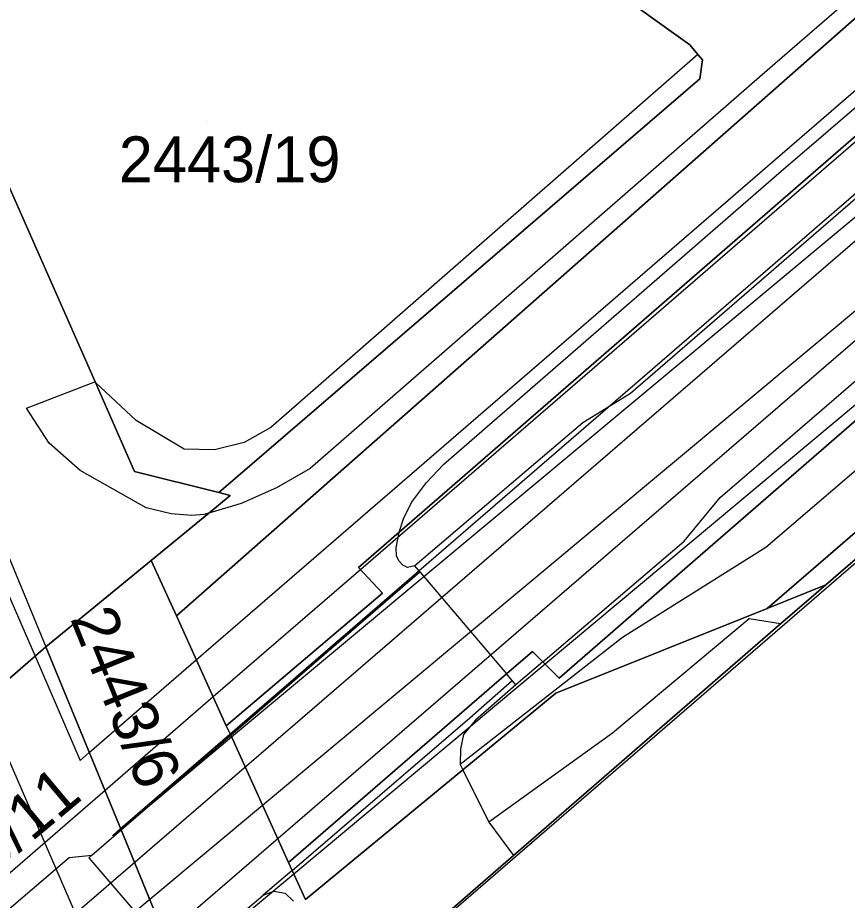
# Model space of a CAD drawing. Extents: x -263423 to -261326, y -1240067 to -1237864.
# Drawn here: x -262380.83 to -262344.65, y -1239817.08 to -1239778.58 of the extents above; entities that cross this region are included whole.
import ezdxf

# ---------------------------------------------------------------- set-up
doc = ezdxf.new("R2010")
doc.units = 0
for name, color, linetype in [('body_kn', 7, 'Continuous'), ('kladpar_druhypozemkov', 7, 'Continuous'), ('kladpar_hranice', 7, 'Continuous'), ('kladpar_parcelnecisla', 7, 'Continuous'), ('kladpar_plochy', 7, 'Continuous'), ('linie', 7, 'Continuous'), ('tarchy_linie', 7, 'Continuous'), ('zappar_hrandruhpozemk', 7, 'Continuous')]:
    doc.layers.add(name, color=color, linetype=linetype)

msp = doc.modelspace()

# ---------------------------------------------------------------- linework, layer by layer
at = {"layer": 'body_kn'}
for p, q in [((-262351.52, -1239779.77), (-262351.52, -1239779.77)), ((-262351.17, -1239780.19), (-262351.17, -1239780.19)), ((-262351.17, -1239780.19), (-262351.17, -1239780.19)), ((-262350.96, -1239780.42), (-262350.96, -1239780.42)), ((-262348.03, -1239780.79), (-262348.03, -1239780.79)), ((-262351.08, -1239781.25), (-262351.08, -1239781.25)), ((-262347.53, -1239785.28), (-262347.53, -1239785.28)), ((-262377.47, -1239794.47), (-262377.47, -1239794.47)), ((-262377.44, -1239794.5), (-262377.44, -1239794.5)), ((-262357.36, -1239795.09), (-262357.36, -1239795.09)), ((-262354.11, -1239794.98), (-262354.11, -1239794.98)), ((-262380.45, -1239795.62), (-262380.45, -1239795.62)), ((-262375.66, -1239796.15), (-262375.66, -1239796.15)), ((-262356.19, -1239796.26), (-262356.19, -1239796.26)), ((-262369.79, -1239796.46), (-262369.79, -1239796.46)), ((-262379.46, -1239797.14), (-262379.46, -1239797.14)), ((-262373.57, -1239797.4), (-262373.57, -1239797.4)), ((-262370.95, -1239797.12), (-262370.95, -1239797.12)), ((-262372.24, -1239797.44), (-262372.24, -1239797.44)), ((-262362.24, -1239798.06), (-262362.24, -1239798.06)), ((-262378.1, -1239798.34), (-262378.1, -1239798.34)), ((-262375.73, -1239798.38), (-262375.73, -1239798.38)), ((-262368.08, -1239798.25), (-262368.08, -1239798.25)), ((-262363, -1239798.86), (-262363, -1239798.86)), ((-262372.06, -1239799.3), (-262372.06, -1239799.3)), ((-262369.54, -1239799.09), (-262369.54, -1239799.09)), ((-262371.56, -1239799.43), (-262371.56, -1239799.43)), ((-262363.66, -1239799.73), (-262363.66, -1239799.73)), ((-262350.2, -1239799.51), (-262350.2, -1239799.51)), ((-262375.22, -1239799.97), (-262375.22, -1239799.97)), ((-262371.09, -1239799.77), (-262371.09, -1239799.77)), ((-262374.14, -1239800.22), (-262374.14, -1239800.22)), ((-262373.24, -1239800.3), (-262373.24, -1239800.3)), ((-262372.71, -1239800.26), (-262372.71, -1239800.26)), ((-262372.49, -1239800.19), (-262372.49, -1239800.19)), ((-262372.49, -1239800.19), (-262372.49, -1239800.19)), ((-262364.01, -1239800.44), (-262364.01, -1239800.44)), ((-262364.19, -1239801.02), (-262364.19, -1239801.02)), ((-262364.19, -1239801.02), (-262364.19, -1239801.02)), ((-262351.77, -1239801.42), (-262351.77, -1239801.42)), ((-262364.32, -1239801.71), (-262364.32, -1239801.71)), ((-262348.2, -1239801.7), (-262348.2, -1239801.7)), ((-262348.2, -1239801.7), (-262348.2, -1239801.7)), ((-262375.01, -1239802.26), (-262375.01, -1239802.26)), ((-262364.31, -1239802.06), (-262364.31, -1239802.06)), ((-262364.2, -1239802.28), (-262364.2, -1239802.28)), ((-262351.28, -1239802.23), (-262351.28, -1239802.23)), ((-262365.96, -1239802.56), (-262365.96, -1239802.56)), ((-262365.87, -1239802.65), (-262365.87, -1239802.65)), ((-262364.03, -1239802.47), (-262364.03, -1239802.47)), ((-262363.83, -1239802.56), (-262363.83, -1239802.56)), ((-262363.51, -1239802.5), (-262363.51, -1239802.5)), ((-262363.29, -1239802.75), (-262363.29, -1239802.75)), ((-262345.59, -1239803.32), (-262345.59, -1239803.32)), ((-262364.92, -1239803.68), (-262364.92, -1239803.68)), ((-262348.15, -1239804.35), (-262348.15, -1239804.35)), ((-262373.91, -1239804.68), (-262373.91, -1239804.68)), ((-262348.93, -1239804.81), (-262348.93, -1239804.81)), ((-262347.56, -1239805.03), (-262347.56, -1239805.03)), ((-262347.56, -1239805.03), (-262347.56, -1239805.03)), ((-262354.76, -1239805.26), (-262354.76, -1239805.26)), ((-262354.45, -1239805.62), (-262354.45, -1239805.62)), ((-262379.6, -1239806.03), (-262379.6, -1239806.03)), ((-262379.6, -1239806.03), (-262379.6, -1239806.03)), ((-262358.38, -1239806.23), (-262358.38, -1239806.23)), ((-262380.07, -1239806.44), (-262380.07, -1239806.44)), ((-262373.04, -1239806.6), (-262373.04, -1239806.6)), ((-262358.12, -1239806.49), (-262358.12, -1239806.49)), ((-262357.93, -1239806.68), (-262357.93, -1239806.68)), ((-262357.93, -1239806.68), (-262357.93, -1239806.68)), ((-262357.83, -1239806.78), (-262357.83, -1239806.78)), ((-262359.51, -1239807.21), (-262359.51, -1239807.21)), ((-262357.22, -1239807.4), (-262357.22, -1239807.4)), ((-262359.26, -1239807.5), (-262359.26, -1239807.5)), ((-262359.11, -1239807.68), (-262359.11, -1239807.68)), ((-262372.3, -1239808.21), (-262372.3, -1239808.21)), ((-262357.36, -1239808.05), (-262357.36, -1239808.05)), ((-262361.11, -1239809.12), (-262361.11, -1239809.12)), ((-262360.87, -1239809.23), (-262360.87, -1239809.23)), ((-262371.73, -1239809.47), (-262371.73, -1239809.47)), ((-262371.57, -1239809.83), (-262371.57, -1239809.83)), ((-262371.54, -1239809.88), (-262371.54, -1239809.88)), ((-262371.54, -1239809.88), (-262371.54, -1239809.88)), ((-262371.5, -1239809.97), (-262371.5, -1239809.97)), ((-262361.38, -1239809.85), (-262361.38, -1239809.85)), ((-262354.89, -1239809.79), (-262354.89, -1239809.79)), ((-262361.52, -1239810.47), (-262361.52, -1239810.47)), ((-262377.71, -1239810.64), (-262377.71, -1239810.64)), ((-262378.1, -1239810.98), (-262378.1, -1239810.98)), ((-262361.53, -1239811.16), (-262361.53, -1239811.16)), ((-262361.41, -1239811.39), (-262361.41, -1239811.39)), ((-262361.41, -1239811.39), (-262361.41, -1239811.39)), ((-262377.02, -1239812.3), (-262377.02, -1239812.3)), ((-262370.15, -1239812.95), (-262370.15, -1239812.95)), ((-262376.34, -1239813.95), (-262376.34, -1239813.95)), ((-262360.28, -1239813.68), (-262360.28, -1239813.68)), ((-262376.68, -1239814.25), (-262376.68, -1239814.25)), ((-262376.67, -1239814.29), (-262376.67, -1239814.29)), ((-262376.67, -1239814.29), (-262376.67, -1239814.29)), ((-262376.32, -1239814), (-262376.32, -1239814)), ((-262376.32, -1239814.01), (-262376.32, -1239814.01)), ((-262376.32, -1239814.01), (-262376.32, -1239814.01)), ((-262377.59, -1239815.11), (-262377.59, -1239815.11)), ((-262377.59, -1239815.11), (-262377.59, -1239815.11)), ((-262359.21, -1239815.13), (-262359.21, -1239815.13)), ((-262378.59, -1239815.22), (-262378.59, -1239815.22)), ((-262377.73, -1239815.23), (-262377.73, -1239815.23)), ((-262369.02, -1239815.43), (-262369.02, -1239815.43)), ((-262368.86, -1239815.78), (-262368.86, -1239815.78)), ((-262368.86, -1239815.78), (-262368.86, -1239815.78)), ((-262368.79, -1239815.94), (-262368.79, -1239815.94)), ((-262369.66, -1239816.68), (-262369.66, -1239816.68)), ((-262375.07, -1239817.05), (-262375.07, -1239817.05)), ((-262370.12, -1239816.86), (-262370.12, -1239816.86)), ((-262369.17, -1239816.77), (-262369.17, -1239816.77)), ((-262368.28, -1239817.05), (-262368.28, -1239817.05))]:
    msp.add_line(p, q, dxfattribs=at)
at = {"layer": 'kladpar_druhypozemkov'}
for p, q in [((-262372.55, -1239783.11), (-262372.55, -1239783.11)), ((-262374.27, -1239809.78), (-262374.27, -1239809.78))]:
    msp.add_line(p, q, dxfattribs=at)
at = {"layer": 'kladpar_hranice'}
for points in [[(-262328.36, -1239731.26), (-262319.44, -1239751.71), (-262318.91, -1239752.92), (-262321.5, -1239758.51), (-262373.91, -1239804.68), (-262375.01, -1239802.26), (-262372.49, -1239800.19), (-262371.56, -1239799.43), (-262372.06, -1239799.3), (-262351.08, -1239781.25), (-262350.96, -1239780.42), (-262351.17, -1239780.19), (-262351.52, -1239779.77), (-262368.9, -1239767.32), (-262369.6, -1239767.14), (-262386.36, -1239774.28), (-262387.6, -1239771.45), (-262373.96, -1239765.7), (-262373.36, -1239764.67), (-262373.9, -1239763.72), (-262387.17, -1239754.15)], [(-262310.95, -1239741.16), (-262311.24, -1239749.2), (-262315.7, -1239758.11), (-262318.78, -1239762.8), (-262323.06, -1239767.17), (-262323.53, -1239767.65), (-262324.68, -1239768.83), (-262324.53, -1239767.52), (-262325.68, -1239767.58), (-262357.36, -1239795.09), (-262364.19, -1239801.02), (-262365.96, -1239802.56), (-262364.92, -1239803.68), (-262371.73, -1239809.47), (-262373.91, -1239804.68), (-262321.5, -1239758.51), (-262318.91, -1239752.92), (-262318.34, -1239748.28), (-262318.51, -1239741.58)], [(-262395.03, -1239754.52), (-262393.67, -1239757.64), (-262392.21, -1239760.97), (-262390.23, -1239765.49), (-262387.6, -1239771.45), (-262386.36, -1239774.28), (-262377.44, -1239794.5), (-262375.73, -1239798.38), (-262372.06, -1239799.3), (-262371.56, -1239799.43), (-262372.49, -1239800.19), (-262375.01, -1239802.26), (-262379.6, -1239806.03), (-262387.57, -1239812.95), (-262389.64, -1239814.75), (-262404.02, -1239781.17), (-262408.03, -1239772.03), (-262412.11, -1239762.37), (-262409.41, -1239761.14), (-262399.93, -1239756.83), (-262397.57, -1239755.64), (-262395.03, -1239754.52)], [(-262369.6, -1239767.14), (-262368.9, -1239767.32), (-262351.52, -1239779.77), (-262351.17, -1239780.19), (-262350.96, -1239780.42), (-262351.08, -1239781.25), (-262372.06, -1239799.3), (-262375.73, -1239798.38), (-262377.44, -1239794.5), (-262386.36, -1239774.28), (-262369.6, -1239767.14)], [(-262318.37, -1239773.64), (-262351.28, -1239802.23), (-262354.76, -1239805.26), (-262357.22, -1239807.4), (-262357.93, -1239806.68), (-262358.12, -1239806.49), (-262358.38, -1239806.23), (-262359.51, -1239807.21), (-262369.02, -1239815.43), (-262371.54, -1239809.88), (-262371.73, -1239809.47), (-262364.92, -1239803.68), (-262365.96, -1239802.56), (-262364.19, -1239801.02), (-262357.36, -1239795.09), (-262325.68, -1239767.58)], [(-262326.65, -1239785.78), (-262348.15, -1239804.35), (-262357.36, -1239808.05), (-262361.41, -1239811.39), (-262368.28, -1239817.05), (-262368.86, -1239815.78), (-262369.02, -1239815.43), (-262359.51, -1239807.21), (-262358.38, -1239806.23), (-262358.12, -1239806.49), (-262357.93, -1239806.68), (-262357.22, -1239807.4), (-262354.76, -1239805.26), (-262351.28, -1239802.23), (-262318.37, -1239773.64)], [(-262303.89, -1239819.45), (-262306.16, -1239819.83), (-262307.1, -1239817.53), (-262307.15, -1239817.41), (-262309.04, -1239817.82), (-262309.4, -1239817.9), (-262312.1, -1239818.49), (-262317.73, -1239806.64), (-262322.38, -1239796.85), (-262325.02, -1239791.28), (-262326.95, -1239787.23), (-262345.59, -1239803.32), (-262348.15, -1239804.35), (-262326.65, -1239785.78), (-262325.98, -1239786.39), (-262321.98, -1239790.06), (-262317.16, -1239794.47), (-262315.5, -1239795.99), (-262311.6, -1239799.56), (-262309.5, -1239801.49), (-262301.37, -1239808.94)], [(-262391.02, -1239840.66), (-262387.08, -1239838.46), (-262385.73, -1239837.7), (-262381.21, -1239835.18), (-262374.29, -1239831.3), (-262374.21, -1239831.46), (-262366.76, -1239827.29), (-262367.42, -1239825.9), (-262368.57, -1239823.48), (-262368.65, -1239823.32), (-262365.6, -1239820.67), (-262365.1, -1239820.24), (-262359.21, -1239815.13), (-262347.56, -1239805.03), (-262345.59, -1239803.32), (-262326.95, -1239787.23)], [(-262379.6, -1239806.03), (-262375.01, -1239802.26), (-262373.91, -1239804.68), (-262371.73, -1239809.47), (-262371.54, -1239809.88), (-262369.02, -1239815.43), (-262368.86, -1239815.78), (-262368.28, -1239817.05), (-262361.41, -1239811.39), (-262357.36, -1239808.05), (-262348.15, -1239804.35), (-262345.59, -1239803.32), (-262347.56, -1239805.03), (-262359.21, -1239815.13), (-262365.1, -1239820.24), (-262365.87, -1239820.36), (-262368.24, -1239820.71), (-262373.26, -1239821.46), (-262373.38, -1239821.16), (-262373.72, -1239820.33), (-262373.85, -1239820.02), (-262374.06, -1239819.5), (-262376.32, -1239814.01), (-262379.6, -1239806.03)], [(-262388.04, -1239818.63), (-262389.64, -1239814.75), (-262387.57, -1239812.95), (-262379.6, -1239806.03), (-262376.32, -1239814.01), (-262374.06, -1239819.5)]]:
    msp.add_lwpolyline(points, dxfattribs=at)
at = {"layer": 'kladpar_plochy'}
for p, q in [((-262321.5, -1239758.51), (-262373.91, -1239804.68)), ((-262351.52, -1239779.77), (-262368.9, -1239767.32)), ((-262351.17, -1239780.19), (-262351.52, -1239779.77)), ((-262350.96, -1239780.42), (-262351.17, -1239780.19)), ((-262351.08, -1239781.25), (-262350.96, -1239780.42)), ((-262372.06, -1239799.3), (-262351.08, -1239781.25)), ((-262371.56, -1239799.43), (-262372.06, -1239799.3)), ((-262372.49, -1239800.19), (-262371.56, -1239799.43)), ((-262375.01, -1239802.26), (-262372.49, -1239800.19)), ((-262373.91, -1239804.68), (-262375.01, -1239802.26))]:
    msp.add_line(p, q, dxfattribs=at)
for points in [[(-262310.95, -1239741.16), (-262311.24, -1239749.2), (-262315.7, -1239758.11), (-262318.78, -1239762.8), (-262323.06, -1239767.17), (-262323.53, -1239767.65), (-262324.68, -1239768.83), (-262324.53, -1239767.52), (-262325.68, -1239767.58), (-262357.36, -1239795.09), (-262364.19, -1239801.02), (-262365.96, -1239802.56), (-262364.92, -1239803.68), (-262371.73, -1239809.47), (-262373.91, -1239804.68), (-262321.5, -1239758.51), (-262318.91, -1239752.92), (-262318.34, -1239748.28), (-262318.51, -1239741.58)], [(-262318.37, -1239773.64), (-262351.28, -1239802.23), (-262354.76, -1239805.26), (-262357.22, -1239807.4), (-262357.93, -1239806.68), (-262358.12, -1239806.49), (-262358.38, -1239806.23), (-262359.51, -1239807.21), (-262369.02, -1239815.43), (-262371.54, -1239809.88), (-262371.73, -1239809.47), (-262364.92, -1239803.68), (-262365.96, -1239802.56), (-262364.19, -1239801.02), (-262357.36, -1239795.09), (-262325.68, -1239767.58)], [(-262326.65, -1239785.78), (-262348.15, -1239804.35), (-262357.36, -1239808.05), (-262361.41, -1239811.39), (-262368.28, -1239817.05), (-262368.86, -1239815.78), (-262369.02, -1239815.43), (-262359.51, -1239807.21), (-262358.38, -1239806.23), (-262358.12, -1239806.49), (-262357.93, -1239806.68), (-262357.22, -1239807.4), (-262354.76, -1239805.26), (-262351.28, -1239802.23), (-262318.37, -1239773.64)], [(-262303.89, -1239819.45), (-262306.16, -1239819.83), (-262307.1, -1239817.53), (-262307.15, -1239817.41), (-262309.04, -1239817.82), (-262309.4, -1239817.9), (-262312.1, -1239818.49), (-262317.73, -1239806.64), (-262322.38, -1239796.85), (-262325.02, -1239791.28), (-262326.95, -1239787.23), (-262345.59, -1239803.32), (-262348.15, -1239804.35), (-262326.65, -1239785.78), (-262325.98, -1239786.39), (-262321.98, -1239790.06), (-262317.16, -1239794.47), (-262315.5, -1239795.99), (-262311.6, -1239799.56), (-262309.5, -1239801.49), (-262301.37, -1239808.94)], [(-262391.02, -1239840.66), (-262387.08, -1239838.46), (-262385.73, -1239837.7), (-262381.21, -1239835.18), (-262374.29, -1239831.3), (-262374.21, -1239831.46), (-262366.76, -1239827.29), (-262367.42, -1239825.9), (-262368.57, -1239823.48), (-262368.65, -1239823.32), (-262365.6, -1239820.67), (-262365.1, -1239820.24), (-262359.21, -1239815.13), (-262347.56, -1239805.03), (-262345.59, -1239803.32), (-262326.95, -1239787.23)], [(-262388.04, -1239818.63), (-262389.64, -1239814.75), (-262387.57, -1239812.95), (-262379.6, -1239806.03), (-262376.32, -1239814.01), (-262374.06, -1239819.5)]]:
    msp.add_lwpolyline(points, dxfattribs=at)
for points in [[(-262395.03, -1239754.52), (-262393.67, -1239757.64), (-262392.21, -1239760.97), (-262390.23, -1239765.49), (-262387.6, -1239771.45), (-262386.36, -1239774.28), (-262377.44, -1239794.5), (-262375.73, -1239798.38), (-262372.06, -1239799.3), (-262371.56, -1239799.43), (-262372.49, -1239800.19), (-262375.01, -1239802.26), (-262379.6, -1239806.03), (-262387.57, -1239812.95), (-262389.64, -1239814.75), (-262404.02, -1239781.17), (-262408.03, -1239772.03), (-262412.11, -1239762.37), (-262409.41, -1239761.14), (-262399.93, -1239756.83), (-262397.57, -1239755.64)], [(-262369.6, -1239767.14), (-262368.9, -1239767.32), (-262351.52, -1239779.77), (-262351.17, -1239780.19), (-262350.96, -1239780.42), (-262351.08, -1239781.25), (-262372.06, -1239799.3), (-262375.73, -1239798.38), (-262377.44, -1239794.5), (-262386.36, -1239774.28)], [(-262379.6, -1239806.03), (-262375.01, -1239802.26), (-262373.91, -1239804.68), (-262371.73, -1239809.47), (-262371.54, -1239809.88), (-262369.02, -1239815.43), (-262368.86, -1239815.78), (-262368.28, -1239817.05), (-262361.41, -1239811.39), (-262357.36, -1239808.05), (-262348.15, -1239804.35), (-262345.59, -1239803.32), (-262347.56, -1239805.03), (-262359.21, -1239815.13), (-262365.1, -1239820.24), (-262365.87, -1239820.36), (-262368.24, -1239820.71), (-262373.26, -1239821.46), (-262373.38, -1239821.16), (-262373.72, -1239820.33), (-262373.85, -1239820.02), (-262374.06, -1239819.5), (-262376.32, -1239814.01)]]:
    msp.add_lwpolyline(points, close=True, dxfattribs=at)
at = {"layer": 'linie'}
for points in [[(-262344.23, -1239655.41), (-262339.8, -1239665.47), (-262321.51, -1239705.92), (-262310.39, -1239730.51), (-262308.78, -1239734.22), (-262307.76, -1239736.99), (-262306.82, -1239740.81), (-262306.38, -1239744.72), (-262306.46, -1239748.66), (-262307.05, -1239752.55), (-262308.15, -1239756.32), (-262309.74, -1239759.93), (-262311.78, -1239763.29), (-262314.24, -1239766.36), (-262316.44, -1239768.56), (-262319.35, -1239771.13), (-262377.61, -1239821.41), (-262386.78, -1239829.16), (-262394.5, -1239835.13), (-262402.5, -1239840.73), (-262410.76, -1239845.94), (-262421.19, -1239851.89), (-262568.77, -1239934.2)], [(-262404.68, -1239838.29), (-262396.85, -1239832.82), (-262389.3, -1239826.98), (-262380.14, -1239819.23), (-262327.94, -1239774.18), (-262322.71, -1239769.53), (-262319.35, -1239766.13), (-262316.21, -1239762.53), (-262314.55, -1239760.25), (-262313.15, -1239757.83), (-262312.07, -1239755.37), (-262311.29, -1239753), (-262310.9, -1239751.39), (-262310.51, -1239749), (-262310.37, -1239747.13), (-262310.38, -1239744.93), (-262310.63, -1239742.28), (-262310.89, -1239740.8), (-262311.32, -1239739.06), (-262313.01, -1239733.64), (-262315, -1239728.31), (-262324.31, -1239707.49), (-262343.28, -1239665.54), (-262347.71, -1239655.48)]]:
    msp.add_lwpolyline(points, dxfattribs=at)
at = {"layer": 'tarchy_linie'}
for points in [[(-262401.35, -1239757.48), (-262380.07, -1239806.44), (-262378.1, -1239810.98), (-262377.71, -1239810.64), (-262373.04, -1239806.6), (-262333.05, -1239772.02), (-262334.59, -1239770.04), (-262335.95, -1239768.28), (-262337.45, -1239766.35), (-262324.04, -1239754.91), (-262323.47, -1239754.42), (-262323.92, -1239753.82), (-262328.01, -1239748.32), (-262325.98, -1239747.29), (-262322.21, -1239745.36), (-262318.46, -1239743.45), (-262318.15, -1239743.3), (-262314.84, -1239741.93), (-262323.33, -1239724.62)], [(-262284.08, -1239739.39), (-262297.5, -1239751.87), (-262302.38, -1239756.4), (-262303.67, -1239757.48), (-262310.81, -1239763.43), (-262370.15, -1239812.95), (-262375.07, -1239817.05), (-262377.64, -1239819.2), (-262385.19, -1239825.54)], [(-262317.38, -1239744.81), (-262313.59, -1239753.89), (-262312.5, -1239756.5), (-262317.46, -1239760.79), (-262325.29, -1239767.56), (-262365.87, -1239802.65), (-262372.3, -1239808.21), (-262377.02, -1239812.3), (-262387.06, -1239820.99)], [(-262377.64, -1239819.2), (-262382.33, -1239808.4), (-262403.93, -1239758.65), (-262405.97, -1239753.94)], [(-262376.67, -1239814.29), (-262376.68, -1239814.25), (-262376.34, -1239813.95), (-262371.57, -1239809.83), (-262330.98, -1239774.72), (-262330.3, -1239775.59), (-262371.5, -1239809.97), (-262376.32, -1239814), (-262376.67, -1239814.29)], [(-262283.85, -1239864.33), (-262301.32, -1239826), (-262304.5, -1239819.55), (-262316.61, -1239794.98), (-262319.03, -1239790.05), (-262324.08, -1239783.55), (-262326.38, -1239780.59), (-262326.42, -1239780.54), (-262357.83, -1239806.78), (-262368.79, -1239815.94), (-262373.8, -1239820.13), (-262383.93, -1239828.6), (-262385.19, -1239825.54), (-262386.07, -1239823.42), (-262386.61, -1239822.09), (-262387.06, -1239820.99), (-262387.71, -1239819.42)]]:
    msp.add_lwpolyline(points, dxfattribs=at)
at = {"layer": 'zappar_hrandruhpozemk'}
for p, q in [((-262399.93, -1239756.83), (-262379.6, -1239806.03)), ((-262326.89, -1239762.45), (-262348.03, -1239780.79)), ((-262324.59, -1239769.44), (-262354.11, -1239794.98)), ((-262317.19, -1239775), (-262348.2, -1239801.7)), ((-262350.2, -1239799.51), (-262322.97, -1239776.02)), ((-262351.17, -1239780.19), (-262369.79, -1239796.46)), ((-262348.03, -1239780.79), (-262368.08, -1239798.25)), ((-262362.24, -1239798.06), (-262347.53, -1239785.28)), ((-262375.22, -1239799.97), (-262378.1, -1239798.34)), ((-262372.71, -1239800.26), (-262373.24, -1239800.3)), ((-262372.49, -1239800.19), (-262372.71, -1239800.26)), ((-262348.2, -1239801.7), (-262354.45, -1239805.62)), ((-262371.54, -1239809.88), (-262363.29, -1239802.75)), ((-262363.29, -1239802.75), (-262363.51, -1239802.5)), ((-262363.29, -1239802.75), (-262359.51, -1239807.21)), ((-262348.93, -1239804.81), (-262354.89, -1239809.79)), ((-262347.56, -1239805.03), (-262348.93, -1239804.81)), ((-262354.45, -1239805.62), (-262361.53, -1239811.16)), ((-262357.93, -1239806.68), (-262359.11, -1239807.68)), ((-262359.11, -1239807.68), (-262360.87, -1239809.23)), ((-262376.32, -1239814.01), (-262371.54, -1239809.88)), ((-262354.89, -1239809.79), (-262360.28, -1239813.68)), ((-262377.59, -1239815.11), (-262377.73, -1239815.23)), ((-262386.61, -1239822.09), (-262378.59, -1239815.22)), ((-262377.73, -1239815.23), (-262374.06, -1239819.5)), ((-262368.86, -1239815.78), (-262370.12, -1239816.86))]:
    msp.add_line(p, q, dxfattribs=at)
for points in [[(-262347.53, -1239785.28), (-262328.78, -1239769.17), (-262324.28, -1239766.77), (-262323.53, -1239767.65)], [(-262325.17, -1239798.15), (-262327.79, -1239792.62), (-262329.2, -1239789.63), (-262329.3, -1239789.42), (-262368.56, -1239823.35)], [(-262378.1, -1239798.34), (-262379.46, -1239797.14), (-262380.45, -1239795.62), (-262377.47, -1239794.47), (-262377.44, -1239794.5)], [(-262369.79, -1239796.46), (-262370.95, -1239797.12), (-262372.24, -1239797.44), (-262373.57, -1239797.4), (-262375.66, -1239796.15), (-262377.44, -1239794.5)], [(-262354.11, -1239794.98), (-262356.19, -1239796.26), (-262363.51, -1239802.5), (-262363.83, -1239802.56), (-262364.03, -1239802.47), (-262364.2, -1239802.28), (-262364.31, -1239802.06), (-262364.32, -1239801.71), (-262364.19, -1239801.02)], [(-262364.19, -1239801.02), (-262364.01, -1239800.44), (-262363.66, -1239799.73), (-262363, -1239798.86), (-262362.24, -1239798.06)], [(-262368.08, -1239798.25), (-262369.54, -1239799.09), (-262371.09, -1239799.77), (-262372.49, -1239800.19)], [(-262357.93, -1239806.68), (-262351.77, -1239801.42), (-262350.2, -1239799.51)], [(-262373.24, -1239800.3), (-262374.14, -1239800.22), (-262375.22, -1239799.97)], [(-262359.11, -1239807.68), (-262359.26, -1239807.5), (-262359.51, -1239807.21)], [(-262368.86, -1239815.78), (-262361.11, -1239809.12), (-262359.26, -1239807.5)], [(-262360.87, -1239809.23), (-262361.38, -1239809.85), (-262361.52, -1239810.47), (-262361.53, -1239811.16), (-262361.41, -1239811.39)], [(-262361.41, -1239811.39), (-262360.28, -1239813.68), (-262359.21, -1239815.13)], [(-262378.59, -1239815.22), (-262377.59, -1239815.11), (-262376.32, -1239814.01)], [(-262373.71, -1239819.91), (-262370.12, -1239816.86), (-262369.66, -1239816.68), (-262369.17, -1239816.77), (-262368.8, -1239817.12)]]:
    msp.add_lwpolyline(points, dxfattribs=at)

# ---------------------------------------------------------------- texts
at = {"layer": 'kladpar_parcelnecisla'}
msp.add_text('2443/19', height=2, dxfattribs=at).set_placement((-262376.42, -1239785.76))
for s, rotation, p in [('2443/6', 292, (-262378.555, -1239804.783)), ('1980/11', 40, (-262385.351, -1239818.856))]:
    msp.add_text(s, height=2, rotation=rotation, dxfattribs=at).set_placement(p)

doc.saveas('drawing.dxf')
